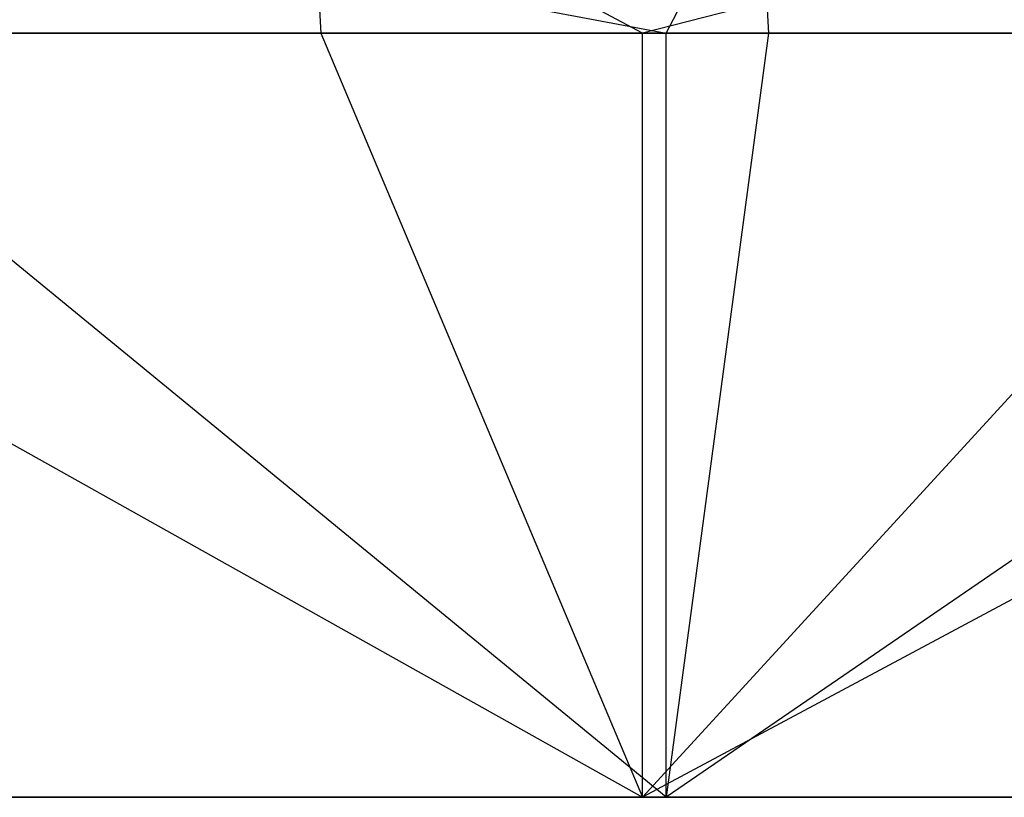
# Model space of a CAD drawing. Extents: x -172 to 172, y -29 to 28.
# Tile 698 of 914: x 54.14 to 62.78, y 7.6 to 14.42. Entities that reach past the tile are written whole.
import ezdxf

# ---------------------------------------------------------------- set-up
doc = ezdxf.new("R2010")
doc.units = 0
doc.header["$LTSCALE"] = 25.4
doc.layers.get('0').update_dxf_attribs({"linetype": 'CONTINUOUS'})

msp = doc.modelspace()

# ---------------------------------------------------------------- linework, layer by layer
at = {"color": 0}
for p, q in [((51.5668, 15.8448, -1407.6057), (59.8086, 14.2997, -1405.0499)), ((51.5668, 15.8448, -1407.6057), (59.8086, 14.2997, -1405.0499)), ((56.6996, 15.8448, -1080.594), (56.7802, 14.2997, -1080.3628)), ((59.6018, 14.2997, -1081.374), (56.6996, 15.8448, -1080.594)), ((59.6018, 14.2997, -1081.374), (56.6996, 15.8448, -1080.594)), ((56.6996, 15.8448, -1080.594), (56.7802, 14.2997, -1080.3628)), ((65.6516, 15.8448, -1083.9963), (59.6018, 14.2997, -1081.374)), ((65.6516, 15.8448, -1083.9963), (59.6018, 14.2997, -1081.374)), ((59.8086, 14.2997, -1405.0499), (60.6212, 15.8448, -1404.4858)), ((59.8086, 14.2997, -1405.0499), (60.6212, 15.8448, -1404.4858)), ((60.6212, 15.8448, -1404.4858), (60.7073, 14.2997, -1404.7148)), ((60.6212, 15.8448, -1404.4858), (60.7073, 14.2997, -1404.7148)), ((47.64, 14.2997, -1077.459), (59.6018, 7.5997, -1081.374)), ((56.7802, 14.2997, -1080.3628), (47.64, 14.2997, -1077.459)), ((47.64, 14.2997, -1077.459), (59.6018, 7.5997, -1081.374)), ((56.7802, 14.2997, -1080.3628), (47.64, 14.2997, -1077.459)), ((59.8086, 7.5997, -1405.0499), (51.6401, 14.2997, -1407.8391)), ((51.6401, 14.2997, -1407.8391), (59.8086, 14.2997, -1405.0499)), ((59.8086, 7.5997, -1405.0499), (51.6401, 14.2997, -1407.8391)), ((51.6401, 14.2997, -1407.8391), (59.8086, 14.2997, -1405.0499)), ((59.6018, 14.2997, -1081.374), (56.7802, 14.2997, -1080.3628)), ((56.7802, 14.2997, -1080.3628), (59.6018, 7.5997, -1081.374)), ((56.7802, 14.2997, -1080.3628), (59.6018, 7.5997, -1081.374)), ((59.6018, 14.2997, -1081.374), (56.7802, 14.2997, -1080.3628)), ((59.6018, 7.5997, -1081.374), (59.6018, 14.2997, -1081.374)), ((72.1187, 14.2997, -1086.5493), (59.6018, 7.5997, -1081.374)), ((65.7448, 14.2997, -1083.7701), (59.6018, 7.5997, -1081.374)), ((65.7448, 14.2997, -1083.7701), (59.6018, 14.2997, -1081.374)), ((59.6018, 7.5997, -1081.374), (59.6018, 14.2997, -1081.374)), ((65.7448, 14.2997, -1083.7701), (59.6018, 14.2997, -1081.374)), ((72.1187, 14.2997, -1086.5493), (59.6018, 7.5997, -1081.374)), ((65.7448, 14.2997, -1083.7701), (59.6018, 7.5997, -1081.374)), ((69.5868, 14.2997, -1401.0916), (59.8086, 7.5997, -1405.0499)), ((59.8086, 7.5997, -1405.0499), (59.8086, 14.2997, -1405.0499)), ((59.8086, 14.2997, -1405.0499), (60.7073, 14.2997, -1404.7148)), ((60.7073, 14.2997, -1404.7148), (59.8086, 7.5997, -1405.0499)), ((59.8086, 7.5997, -1405.0499), (59.8086, 14.2997, -1405.0499)), ((60.7073, 14.2997, -1404.7148), (59.8086, 7.5997, -1405.0499)), ((69.5868, 14.2997, -1401.0916), (59.8086, 7.5997, -1405.0499)), ((59.8086, 14.2997, -1405.0499), (60.7073, 14.2997, -1404.7148)), ((60.7073, 14.2997, -1404.7148), (69.5868, 14.2997, -1401.0916)), ((60.7073, 14.2997, -1404.7148), (69.5868, 14.2997, -1401.0916)), ((59.6018, 7.5997, -1081.374), (46.7174, 7.5997, -1077.1967)), ((59.6018, 7.5997, -1081.374), (46.7174, 7.5997, -1077.1967)), ((46.9295, 7.5997, -1409.2437), (59.8086, 7.5997, -1405.0499)), ((46.9295, 7.5997, -1409.2437), (59.8086, 7.5997, -1405.0499)), ((72.1187, 7.5997, -1086.5493), (59.6018, 7.5997, -1081.374)), ((72.1187, 7.5997, -1086.5493), (59.6018, 7.5997, -1081.374)), ((59.8086, 7.5997, -1405.0499), (72.3189, 7.5997, -1399.8586)), ((59.8086, 7.5997, -1405.0499), (72.3189, 7.5997, -1399.8586))]:
    msp.add_line(p, q, dxfattribs=at)

doc.saveas('drawing.dxf')
